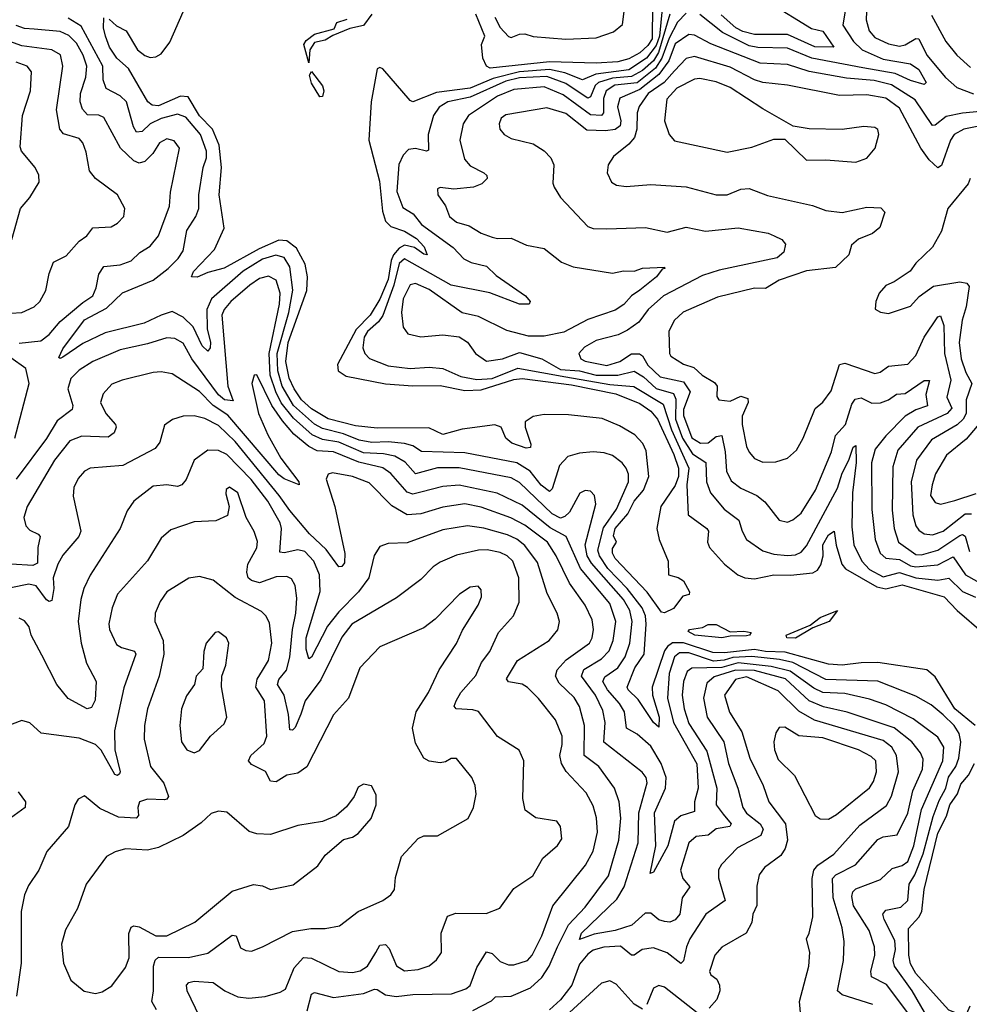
# Model space of a CAD drawing. Extents: x 1954683 to 2060285, y 904798 to 1016299.
# Tile 350 of 472: x 2004108 to 2007580, y 985895 to 989495. Entities that reach past the tile are written whole.
import ezdxf

# ---------------------------------------------------------------- set-up
doc = ezdxf.new("R2010")
doc.units = 0

msp = doc.modelspace()

# ---------------------------------------------------------------- linework, layer by layer
at = {"layer": '0CON10XD'}
for points in [[(2006421.8, 989548.2), (2006420.5, 989425), (2006405, 989401.2), (2006375, 989374.1), (2006335, 989352.4), (2006295, 989340.8), (2006215, 989335.7), (2006045, 989341.5), (2005827.8, 989317.8), (2005814.5, 989325), (2005800.8, 989355), (2005796.4, 989405), (2005807.9, 989435), (2005775, 989515.8)], [(2005845, 989503.8), (2005865, 989466.2), (2005895, 989433.3), (2005905, 989430), (2005935, 989442.5), (2005955, 989443.3), (2005985, 989433.3), (2006105, 989423.8), (2006215, 989429.1), (2006278.9, 989451.1), (2006311.9, 989478.1), (2006320.8, 989545)], [(2007129.8, 989549.8), (2007118.1, 989475), (2007157, 989415), (2007188.8, 989385), (2007265, 989350.3), (2007365, 989333.4), (2007395, 989313.6), (2007421.9, 989265), (2007415, 989258.1), (2007365, 989272.3), (2007308.9, 989298.9), (2007190.6, 989319.4), (2007004.2, 989354.2), (2006915, 989390.8), (2006807.1, 989392.9), (2006775, 989399.7), (2006677.9, 989447.9), (2006595, 989514.4)], [(2006848.4, 989558.4), (2007002.6, 989462.6), (2007045, 989452.7), (2007085.2, 989394.8), (2007015, 989395.5), (2006915, 989440.9), (2006795, 989440.7), (2006751.8, 989451.8), (2006726.2, 989465), (2006673.1, 989513.1)], [(2007205.3, 989555), (2007203.4, 989495), (2007213.5, 989455), (2007235, 989430.5), (2007285, 989406.8), (2007325, 989398.4), (2007345, 989403), (2007385, 989426.3), (2007395, 989424.7), (2007424.8, 989365), (2007493.4, 989283.4), (2007535, 989247.4), (2007595, 989223.7)], [(2007601.6, 986915), (2007527.1, 986975), (2007455, 987092.5), (2007425, 987117.7), (2007245.2, 987144.8), (2007185, 987143.4), (2007115, 987135.2), (2007065, 987138.5), (2006907, 987183), (2006835, 987184.8), (2006795, 987192.6), (2006685, 987180.5), (2006641.7, 987181.7), (2006535, 987216.7), (2006495, 987216.2), (2006476.1, 987203.9), (2006465, 987187.3), (2006420.2, 987055), (2006421.5, 987025), (2006445.8, 986945), (2006445, 986908.8), (2006424.8, 986925), (2006369.6, 987009.6), (2006332, 987045), (2006329.1, 987055), (2006356.5, 987125), (2006390.6, 987175), (2006399, 987285), (2006395.6, 987315), (2006383.5, 987345), (2006329.4, 987415), (2006258.4, 987488.4), (2006227.4, 987535), (2006221.8, 987555), (2006242.2, 987637.8), (2006290.3, 987705), (2006334.4, 987805), (2006333.8, 987833.8), (2006325.6, 987855.6), (2006310.4, 987875), (2006275, 987901.3), (2006245, 987911.6), (2006205, 987915.3), (2006155, 987910.5), (2006111.8, 987898.2), (2006081.1, 987865), (2006055, 987780), (2006045, 987770), (2006015, 987793.1), (2005974.8, 987845), (2005925, 987875.4), (2005735, 987910.9), (2005576.3, 987916.3), (2005545, 987937.1), (2005515, 987946), (2005455, 987951.8), (2005395, 987949), (2005348.4, 987958.4), (2005291.1, 987981.1), (2005215, 988000), (2005185, 988016.5), (2005108.5, 988085), (2005067.9, 988155), (2005051.8, 988211.8), (2005048.5, 988275), (2005092, 988425), (2005106.6, 988506.6), (2005095, 988591.1), (2005075, 988625.6), (2005044.5, 988634.5), (2004995, 988619.2), (2004924.5, 988575.5), (2004809.5, 988475), (2004791.7, 988435), (2004792.5, 988365), (2004805.2, 988314.8), (2004804.5, 988295), (2004795, 988283.6), (2004775, 988302.5), (2004741.6, 988371.6), (2004705, 988408), (2004665, 988428.6), (2004624.4, 988414.4), (2004563.1, 988385), (2004419.5, 988350.5), (2004338.9, 988311.1), (2004265, 988261.2), (2004255, 988256.2), (2004250.3, 988260.3), (2004265, 988291.5), (2004345, 988397.2), (2004425, 988439.9), (2004483.6, 988496.4), (2004595, 988543.1), (2004650.6, 988585), (2004687.5, 988622.5), (2004705, 988650.6), (2004718.3, 988725), (2004751.9, 988775), (2004762, 988805), (2004762.8, 988855), (2004778.9, 988955), (2004790.5, 988989.5), (2004791, 989015), (2004769.2, 989075), (2004715, 989138.8), (2004685, 989149.8), (2004624.3, 989134.3), (2004585.1, 989114.9), (2004555, 989086.1), (2004535, 989084.1), (2004523.9, 989103.9), (2004497.5, 989195), (2004475, 989217.1), (2004424, 989244), (2004412.9, 989275), (2004411.2, 989325), (2004332, 989472), (2004285, 989501.1)], [(2006456.7, 989535), (2006447.1, 989435), (2006435, 989400.5), (2006400, 989355), (2006335, 989312.2), (2006214, 989296), (2006165, 989275.7), (2006100.8, 989300.8), (2006045, 989313.6), (2005935, 989304.8), (2005839.5, 989280.5), (2005755, 989244.5), (2005631.5, 989228.5), (2005545, 989195.3), (2005535, 989200), (2005435, 989315.4), (2005425, 989320), (2005415, 989315.6), (2005392.4, 989195), (2005384.8, 989055), (2005423.6, 988905), (2005434.3, 988795), (2005445, 988758.2), (2005465, 988738.9), (2005515, 988722.5), (2005558.5, 988695), (2005586, 988665), (2005598, 988635), (2005585, 988637.8), (2005551.8, 988661.8), (2005515, 988670.9), (2005495, 988660.2), (2005474.7, 988635.3), (2005466.2, 988615), (2005455.1, 988544.9), (2005425, 988473.2), (2005388.6, 988415), (2005338.1, 988361.9), (2005270, 988235), (2005271.9, 988211.9), (2005301.8, 988191.8), (2005445, 988163.5), (2005545, 988156.4), (2005645, 988157.8), (2005735, 988139.8), (2005795, 988142.1), (2005915, 988179.2), (2005945, 988182.9), (2006125, 988159.5), (2006287.7, 988127.7), (2006375, 988091.7), (2006415, 988063.5), (2006440, 988035), (2006499.6, 987905), (2006516.2, 987855), (2006516.3, 987825), (2006505, 987792.5), (2006452, 987715), (2006437.6, 987635), (2006445.4, 987595), (2006479.4, 987515), (2006480, 987465), (2006515, 987456.2), (2006535, 987443.8), (2006557, 987403), (2006556.2, 987393.8), (2006532, 987388), (2006498.1, 987341.9), (2006465, 987326.5), (2006455, 987328.9), (2006401.7, 987401.7), (2006285.3, 987525), (2006274.8, 987545), (2006275, 987561.2), (2006290, 987585), (2006278.4, 987608.4), (2006285, 987634.6), (2006331, 987689), (2006354.2, 987735), (2006388.4, 987775), (2006407.6, 987825), (2006398.5, 987918.5), (2006385.9, 987945), (2006357.1, 987977.1), (2006300.8, 988010.8), (2006237.6, 988037.6), (2006115, 988050.7), (2006025, 988052.2), (2005985.4, 988044.6), (2005955.8, 988025), (2005955.7, 988005), (2005976.7, 987943.3), (2005975, 987931.2), (2005959.1, 987929.1), (2005907.1, 987947.1), (2005885.8, 987965), (2005868.6, 988005), (2005845, 988013.5), (2005725, 987998.2), (2005655, 987978.4), (2005603.1, 988003.1), (2005415, 988002.1), (2005335, 988010.8), (2005235, 988036.1), (2005175, 988072.4), (2005138, 988105), (2005111, 988145), (2005093.2, 988185), (2005081, 988245), (2005088.9, 988315), (2005157, 988505), (2005160.4, 988555), (2005151.8, 988601.8), (2005119.8, 988659.8), (2005085, 988687.1), (2005055, 988689.2), (2004982.7, 988657.3), (2004855, 988587.1), (2004795, 988570.6), (2004756.8, 988553.2), (2004736.2, 988555), (2004743.7, 988575), (2004819.5, 988655), (2004855, 988733.3), (2004836.6, 988855), (2004845.6, 988955), (2004836.6, 989036.6), (2004812, 989095), (2004765, 989144.2), (2004723, 989213), (2004695, 989215.7), (2004615, 989180.7), (2004592.4, 989182.4), (2004576, 989195), (2004505, 989316.5), (2004462.8, 989355), (2004435.6, 989395), (2004421.9, 989435), (2004414.3, 989465), (2004415, 989502.5)], [(2004435, 989496.7), (2004462.1, 989472.1), (2004497.1, 989455), (2004538.8, 989385), (2004565, 989363.8), (2004585, 989356.7), (2004605, 989358.9), (2004625, 989370.8), (2004656.8, 989413.2), (2004705.7, 989524.3)], [(2005395, 989515.6), (2005365, 989474.4), (2005315, 989462.4), (2005252.3, 989437.7), (2005225, 989420.6), (2005185, 989411.8), (2005168.5, 989385), (2005165, 989337.5), (2005146.5, 989405), (2005155, 989419.1), (2005185, 989442.5), (2005257.8, 989462.2), (2005267.5, 989485), (2005305, 989496.7)], [(2006484.4, 989515.6), (2006443.6, 989375), (2006424.7, 989345.3), (2006385, 989309.4), (2006345, 989287.4), (2006275, 989281.9), (2006224.4, 989265.6), (2006211.9, 989255), (2006195, 989213.1), (2006185, 989207.9), (2006135, 989241.6), (2006105, 989261.8), (2006035, 989287.5), (2005935, 989282.6), (2005885, 989270.1), (2005755, 989212), (2005673.2, 989195), (2005641.7, 989175), (2005620.2, 989145), (2005601.6, 989075), (2005602.1, 989017.9), (2005595, 989014.5), (2005555, 989023.8), (2005529.6, 989020.4), (2005509.6, 989000.4), (2005493.8, 988966.2), (2005487, 988867), (2005508, 988808), (2005546.3, 988785), (2005576.6, 988746.6), (2005692.4, 988662.4), (2005731.1, 988621.1), (2005758, 988608), (2005814.1, 988594.1), (2005850.4, 988560.4), (2005956.9, 988485), (2005973.8, 988465), (2005970, 988455), (2005935.4, 988455.4), (2005826.8, 988496.8), (2005685, 988525.1), (2005515, 988620.5), (2005495, 988604.2), (2005475.7, 988525), (2005435.8, 988414.2), (2005419.5, 988390.5), (2005379.2, 988355), (2005367.7, 988335), (2005362, 988295), (2005369.1, 988275), (2005386.4, 988256.4), (2005455, 988229.4), (2005535, 988220.2), (2005605, 988224.1), (2005655, 988219.8), (2005720.9, 988190.9), (2005779.8, 988179.8), (2005835, 988183.6), (2005928.7, 988221.3), (2006105, 988189.2), (2006265, 988161.2), (2006353.7, 988153.7), (2006460, 988090), (2006491, 987995), (2006554.2, 987855), (2006547.2, 987795), (2006551.8, 987685), (2006620, 987635), (2006626, 987625), (2006623.3, 987585), (2006630, 987565), (2006685, 987504.2), (2006733.9, 987465), (2006759.2, 987455), (2006795, 987451.3), (2006865, 987465.5), (2006925.7, 987464.3), (2007007.4, 987472.6), (2007025, 987482.3), (2007037.6, 987502.4), (2007045.1, 987534.9), (2007044, 987575), (2007065, 987611.4), (2007085.6, 987625.6), (2007093.3, 987573.3), (2007114.5, 987504.5), (2007127, 987487), (2007241.5, 987421.5), (2007275, 987414), (2007335, 987428.7), (2007488.4, 987385), (2007535.2, 987335.2), (2007632.2, 987252.2)], [(2006545, 989518.5), (2006513.3, 989486.7), (2006482.4, 989427.6), (2006455.9, 989354.1), (2006432.3, 989317.7), (2006365, 989264.9), (2006284.3, 989255.7), (2006252.4, 989235), (2006243, 989207), (2006242.2, 989155), (2006234.9, 989145.1), (2006195, 989147.2), (2006095, 989220.7), (2006025, 989249.2), (2005915, 989240.2), (2005854.7, 989215)], [(2007441.5, 989511.5), (2007494, 989415), (2007534.7, 989365), (2007585, 989320.3)], [(2004105, 988312.7), (2004185, 988321.1), (2004215, 988344.7), (2004255, 988391.1), (2004338.8, 988461.2), (2004375, 988485.6), (2004387.6, 988515), (2004397.2, 988565), (2004415, 988592.3), (2004475, 988598.9), (2004515, 988613.8), (2004546.6, 988643.4), (2004585, 988667.5), (2004614.6, 988705), (2004655, 988813.8), (2004659.2, 988865), (2004691.5, 989025), (2004672.6, 989052.6), (2004645, 989060), (2004618.9, 989045), (2004594.1, 989005.9), (2004565, 988976.2), (2004545, 988970.9), (2004525, 988978.8), (2004476.7, 989025), (2004415, 989137.9), (2004396.6, 989146.6), (2004355, 989147.7), (2004337.5, 989167.5), (2004328.1, 989195), (2004330, 989225), (2004348.8, 989285), (2004352.5, 989325), (2004340, 989365), (2004315, 989409.8), (2004287, 989437), (2004255, 989451.7), (2004160.7, 989460.7), (2004125, 989462.7), (2004095, 989473.4)], [(2007685, 989165.2), (2007555, 989153.7), (2007495, 989141.6), (2007455, 989109.3), (2007445, 989108.5), (2007382, 989202), (2007295, 989256.5), (2007232.7, 989272.7), (2007131.2, 989281.2), (2006995, 989306.2), (2006915, 989331.7), (2006815, 989336.4), (2006635, 989407.1), (2006575, 989438.1), (2006555, 989441), (2006505, 989407), (2006480.8, 989345), (2006445, 989294.9), (2006375, 989239.7), (2006302.1, 989207.9), (2006294, 989176), (2006305.4, 989125), (2006303.2, 989106.8), (2006285, 989093.1), (2006249.2, 989089.2), (2006181.2, 989091.2), (2006105, 989152.6), (2006035, 989172.4), (2005885, 989147.5), (2005868.5, 989135), (2005860.8, 989115), (2005862.9, 989095), (2005878.6, 989075), (2005905, 989060.4), (2005985, 989041.8), (2006025.3, 989015.3), (2006049.5, 988989.5), (2006060.5, 988965), (2006057.6, 988897.6), (2006062.3, 988882.3), (2006085.4, 988845.4), (2006185, 988738.8), (2006205, 988732.1), (2006255, 988730), (2006395.4, 988735.4), (2006475, 988718.2), (2006545, 988737.1), (2006615, 988722.3), (2006735, 988733.8), (2006845, 988714.7), (2006866.9, 988705), (2006895, 988691.9), (2006907.5, 988675), (2006901.9, 988645), (2006877.3, 988625), (2006665, 988579.9), (2006605, 988560.2), (2006461.2, 988485), (2006405.8, 988435), (2006371.3, 988388.7), (2006330.5, 988359.5), (2006296.6, 988343.4), (2006215, 988321.6), (2006172.5, 988297.5), (2006152.5, 988275), (2006159.8, 988255), (2006175, 988246.5), (2006255, 988230.7), (2006302.1, 988245), (2006345, 988273.7), (2006374, 988274), (2006385.6, 988265.6), (2006405, 988232.4), (2006449.6, 988189.6), (2006535, 988170.5), (2006559.6, 988135), (2006535, 988070), (2006535, 988048.5), (2006565, 987966.8), (2006597.3, 987947.3), (2006625, 987948.2), (2006655, 987971), (2006675, 987974.4), (2006687, 987915), (2006691.7, 987845), (2006709.7, 987809.7), (2006745, 987781.8), (2006803.1, 987755), (2006832.8, 987732.8), (2006885, 987665.6), (2006915, 987658.5), (2006935, 987666.4), (2006965, 987690.9), (2007017.6, 987775), (2007076.6, 987915), (2007090.2, 987975), (2007127.8, 988015), (2007150.6, 988089.4), (2007162.5, 988107.5), (2007185, 988112.9), (2007223.2, 988093.2), (2007255.7, 988094.3), (2007285.1, 988104.9), (2007314.4, 988125.6), (2007345, 988128.9), (2007415, 988175.8), (2007435, 988175.7), (2007421.5, 988125), (2007427.1, 988082.9), (2007385, 988068.6), (2007345.8, 988045), (2007275, 987973.1), (2007236.2, 987925), (2007222.7, 987875), (2007224.1, 987704.1), (2007235.6, 987595), (2007254.3, 987544.3), (2007275, 987526.2), (2007325, 987521.7), (2007365, 987498.8), (2007385, 987494.7), (2007465, 987502.3), (2007521, 987531), (2007565.7, 987465.7), (2007648.8, 987418.8)], [(2004075, 988421.8), (2004115, 988424.6), (2004160, 988445), (2004180.6, 988465), (2004203.6, 988505), (2004215, 988566.7), (2004230.8, 988609.2), (2004278, 988632), (2004324.5, 988685), (2004353.1, 988705), (2004375, 988733.8), (2004442, 988738), (2004465, 988750.6), (2004488.6, 988775), (2004491.9, 988805), (2004464.7, 988854.7), (2004385, 988914.4), (2004362.4, 988942.4), (2004350.4, 989010.4), (2004337.8, 989045), (2004325, 989060.8), (2004267.7, 989077.7), (2004253.8, 989095), (2004241.8, 989165), (2004265.3, 989325), (2004256.5, 989366.5), (2004225, 989385.2), (2004115, 989399.1), (2004044.9, 989424.9)], [(2007614.6, 989105.4), (2007560.6, 989095), (2007524.7, 989075), (2007511, 989055), (2007478.2, 988961.8), (2007465, 988954), (2007432.7, 988982.7), (2007403.1, 989025), (2007325, 989172.2), (2007275, 989207.9), (2007205, 989220.6), (2007105, 989217.4), (2006915, 989256.1), (2006825, 989265.5), (2006795, 989274.8), (2006705, 989321.4), (2006575, 989360.2), (2006545, 989352.7), (2006502, 989308), (2006464.5, 989265.5), (2006405.7, 989225), (2006372.6, 989177.4), (2006366, 989155), (2006364.8, 989095), (2006355.5, 989064.5), (2006335, 989039.6), (2006278.9, 988995), (2006259.5, 988965), (2006255.5, 988935), (2006271.5, 988901.5), (2006290.2, 988890.2), (2006324.7, 988884.7), (2006415, 988892.3), (2006544.6, 988884.6), (2006655, 988854.7), (2006695, 988855.3), (2006745, 988875.4), (2006775, 988878), (2006842.7, 988852.7), (2007006.4, 988816.4), (2007055, 988797.3), (2007115, 988790.4), (2007205, 988810.3), (2007257, 988807), (2007271.4, 988791.4), (2007253.5, 988735), (2007226.4, 988713.6), (2007175, 988692.7), (2007149.6, 988670.4), (2007139.3, 988635), (2007090.6, 988589.4), (2006985, 988577), (2006885, 988542.7), (2006835, 988512.7), (2006795, 988513.5), (2006658.8, 988481.2), (2006534.1, 988425.9), (2006500.7, 988395), (2006480.9, 988355), (2006483.3, 988275), (2006488.2, 988265), (2006535, 988235.2), (2006573.3, 988223.3), (2006602.9, 988195), (2006648.3, 988168.3), (2006657.9, 988155), (2006657.1, 988117.1), (2006663.8, 988105), (2006705, 988100.9), (2006745, 988119.1), (2006770.2, 988110.2), (2006771.6, 988095), (2006749.4, 988045), (2006748.9, 988015), (2006765.8, 987935), (2006775, 987913.5), (2006795, 987890.9), (2006825, 987876.8), (2006872, 987878), (2006915, 987891.5), (2006948.6, 987921.4), (2006972.7, 987965), (2007016.7, 988073.3), (2007045, 988096.9), (2007075, 988138.6), (2007105.2, 988234.8), (2007125, 988239.8), (2007235, 988201.1), (2007254, 988206), (2007285, 988227.9), (2007355, 988236), (2007385, 988267.1), (2007415, 988334), (2007465, 988408.6), (2007475, 988412.5), (2007486.7, 988376.7), (2007489.2, 988275), (2007512.6, 988177.4), (2007497.5, 988115), (2007515.8, 988075), (2007499.5, 988055), (2007391.6, 988005), (2007318.7, 987921.3), (2007299.9, 987860.1), (2007297.8, 987702.2), (2007305.2, 987635), (2007320.7, 987585), (2007385, 987540.3), (2007405, 987538.7), (2007465, 987555.1), (2007545, 987609.7), (2007555, 987612.6), (2007565, 987607.3), (2007581.1, 987551.1)], [(2004078.3, 988691.7), (2004110.5, 988805), (2004144.2, 988845), (2004178.8, 988901.2), (2004177, 988927), (2004164.3, 988955), (2004114.3, 989015), (2004109.7, 989029.7), (2004118.2, 989145), (2004147.1, 989235), (2004150.6, 989305), (2004134.8, 989324.8), (2004095, 989340)], [(2005205, 989213.3), (2005175, 989262.5), (2005167.8, 989292.2), (2005174.3, 989305.7), (2005215, 989253.8), (2005219.5, 989235), (2005215, 989213.8), (2005205, 989213.3)], [(2007165, 988974.4), (2007205, 988989.2), (2007235.8, 989025), (2007249.4, 989075), (2007245, 989093.3), (2007235, 989100.8), (2007195, 989104.4), (2007115, 989093.5), (2006995, 989095.8), (2006935.9, 989105.9), (2006825, 989169.2), (2006705, 989247.6), (2006655, 989267.8), (2006595, 989280), (2006575, 989278.1), (2006510.6, 989245), (2006474.6, 989205), (2006465.9, 989125), (2006482.1, 989075), (2006502.4, 989052.4), (2006695, 989010.4), (2006785, 989028.8), (2006865, 989058.1), (2006905, 989058.8), (2006985, 988982), (2007055, 988982.9), (2007165, 988974.4)], [(2005854.7, 989215), (2005748.8, 989145), (2005729.2, 989115), (2005716.9, 989055), (2005734.6, 988985), (2005755, 988961.1), (2005804.2, 988935), (2005815.7, 988925), (2005817.1, 988915), (2005797.1, 988895), (2005767.1, 988882.9), (2005695, 988875.3), (2005645, 988882), (2005635, 988876.7), (2005636, 988855), (2005664.5, 988814.5), (2005679.5, 988775), (2005705, 988754.6), (2005751.2, 988741.2), (2005795, 988714.6), (2005835, 988699.6), (2005855, 988694.6), (2005905, 988696.5), (2005961.1, 988671.1), (2006025, 988658.6), (2006088.3, 988608.3), (2006131.9, 988591.9), (2006275, 988568.2), (2006315, 988576.5), (2006355, 988576), (2006385, 988586.7), (2006465, 988590), (2006466.7, 988585), (2006456.7, 988583.3), (2006436.5, 988555), (2006375, 988506.5), (2006344.6, 988485.4), (2006316.4, 988453.6), (2006285, 988433.6), (2006185, 988398.4), (2006097.1, 988352.9), (2006025, 988338.5), (2005967.6, 988337.6), (2005888.8, 988358.8), (2005785, 988409.4), (2005725, 988423.1), (2005605, 988508.4), (2005555, 988530.3), (2005535, 988525.4), (2005509.6, 988475), (2005503.5, 988425), (2005510.4, 988370.4), (2005526.5, 988346.5), (2005575, 988335.4), (2005655, 988342.7), (2005715, 988335.8), (2005745, 988316), (2005774.2, 988274.2), (2005815, 988246.2), (2005873.3, 988255), (2005935, 988278.8), (2006017.5, 988255), (2006085, 988215.7), (2006155, 988211.7), (2006215, 988195.9), (2006294.4, 988195.6), (2006355, 988209.5), (2006389, 988189), (2006435, 988146.4), (2006498, 988128), (2006507.4, 988107.4), (2006505.7, 988035), (2006530.8, 987965), (2006568.2, 987908.2), (2006616.5, 987876.5), (2006619, 987805), (2006633.8, 987765), (2006683.8, 987705), (2006737.6, 987665), (2006749.1, 987625), (2006765.4, 987595), (2006825, 987553.1), (2006865, 987540.5), (2006915, 987536.1), (2006945, 987538.8), (2006965, 987548), (2006985, 987571.8), (2007098.2, 987781.8), (2007115, 987837.7), (2007140, 987885), (2007155, 987932), (2007165, 987938.8), (2007166.6, 987876.6), (2007153.2, 987765), (2007150.7, 987640.7), (2007158.3, 987575), (2007186.7, 987515), (2007215, 987484.5), (2007265, 987458.4), (2007325, 987473.8), (2007385, 987454.7), (2007465, 987446.4), (2007505, 987453.3), (2007554.7, 987404.7), (2007603.3, 987383.3)], [(2007583.5, 988915), (2007576.5, 988895), (2007502, 988805), (2007478.3, 988721.7), (2007445, 988663.3), (2007384, 988605), (2007364.3, 988575.7), (2007305, 988536.2), (2007275, 988523.8), (2007250, 988495), (2007238, 988465), (2007236.2, 988436.2), (2007255, 988426.2), (2007285, 988421.4), (2007365, 988447.5), (2007397.1, 988482.9), (2007448.8, 988521.2), (2007545, 988537), (2007571.4, 988531.4), (2007579.5, 988519.5), (2007568.8, 988445), (2007553.5, 988396.5), (2007543.5, 988315), (2007550.7, 988255), (2007567.4, 988205), (2007589, 988165), (2007568.2, 988105), (2007568.1, 988055), (2007557.7, 988035), (2007536.2, 988013.8), (2007441.4, 987958.6), (2007387.4, 987885), (2007367.5, 987805), (2007374, 987685), (2007384.8, 987644.8), (2007395, 987629.2), (2007415.6, 987615.6), (2007445, 987611.5), (2007485, 987624.5), (2007565, 987688.3), (2007588.6, 987688.6)], [(2007485, 986953.8), (2007440.6, 986990.6), (2007385, 987021.2), (2007245, 987076.5), (2007055, 987083.1), (2006935.2, 987145), (2006886.3, 987156.3), (2006785, 987166.5), (2006715, 987163.2), (2006683.2, 987153.2), (2006645, 987150.2), (2006555, 987180.1), (2006520.3, 987179.7), (2006502.2, 987165), (2006482.1, 987105), (2006476.5, 987015), (2006498.2, 986925), (2006583.8, 986773.8), (2006588.4, 986685), (2006575.2, 986635), (2006575, 986600.6), (2006525, 986584.7), (2006501.6, 986565), (2006477.1, 986475), (2006425, 986378), (2006413.5, 986373.5), (2006433.5, 986475), (2006429.1, 986595), (2006469.7, 986685), (2006471.1, 986725), (2006453.8, 986775), (2006415, 986838.6), (2006365, 986882.6), (2006326.9, 986905), (2006318.9, 986965), (2006301, 986995), (2006256.8, 987045), (2006240.4, 987075), (2006247.4, 987092.6), (2006295, 987124.8), (2006321.5, 987165), (2006338.9, 987215), (2006347.6, 987295), (2006339, 987335), (2006315.6, 987375), (2006198, 987508), (2006182.9, 987535), (2006175.6, 987575), (2006214.1, 987724.1), (2006209.5, 987755), (2006195, 987771.9), (2006175, 987773.3), (2006156.1, 987763.9), (2006118.3, 987695), (2006101.6, 987678.4), (2006085, 987672.5), (2006055, 987688.6), (2005935, 987802.6), (2005905, 987820), (2005715, 987857), (2005635, 987856.6), (2005555, 987835.2), (2005516.9, 987876.9), (2005479, 987899), (2005438.1, 987908.1), (2005365, 987912), (2005275, 987950.8), (2005215, 987960.2), (2005176.8, 987976.8), (2005108.5, 988038.5), (2005064, 988094), (2005043.6, 988135), (2005023.3, 988195), (2005020.2, 988275), (2005057.2, 988455), (2005060, 988495), (2005045, 988543.2), (2005017.6, 988557.6), (2004985, 988549.2), (2004948.8, 988525), (2004879.5, 988465), (2004855, 988435.4), (2004847.2, 988415), (2004868.8, 988155), (2004888.5, 988101.5), (2004856.9, 988105), (2004835, 988123.1), (2004737.4, 988255), (2004705, 988312.5), (2004675, 988330), (2004645, 988332.4), (2004575, 988310), (2004475, 988288.6), (2004374.6, 988245), (2004325, 988213.3), (2004295, 988183.6), (2004283.4, 988145), (2004301.9, 988085), (2004299.6, 988070.4), (2004245, 988028.8), (2004205, 987963.8), (2004094.6, 987815.4)], [(2004089.6, 987965), (2004142.2, 988165), (2004130, 988220), (2004075, 988259.1)], [(2007355, 985863.5), (2007277.6, 985967.6), (2007222.1, 985995), (2007219.8, 986015), (2007234.8, 986075), (2007233.3, 986105), (2007214.4, 986165), (2007156.8, 986255), (2007150.7, 986289.3), (2007154.2, 986305.8), (2007165, 986317.9), (2007255, 986351.6), (2007298.6, 986391.4), (2007335, 986402.4), (2007355, 986417.4), (2007376.7, 986475), (2007405, 986607.8), (2007483.6, 986785), (2007486.8, 986835), (2007465, 986872.4), (2007375, 986939.2), (2007275, 986989.8), (2007215, 987010.7), (2007125, 987031.5), (2007045, 987035.6), (2007011, 987051), (2006925, 987113.1), (2006855, 987129.9), (2006735, 987143.9), (2006675, 987127.1), (2006565, 987124.3), (2006548.6, 987111.4), (2006534.8, 987075), (2006530, 987025), (2006537.8, 986975), (2006555, 986921.3), (2006620.5, 986820.5), (2006656.6, 986685), (2006654.8, 986625), (2006679.9, 986589.9), (2006709.7, 986555), (2006704.7, 986545.3), (2006655, 986536.5), (2006625, 986513.8), (2006581.2, 986508.8), (2006554.8, 986485), (2006524.3, 986385), (2006532.9, 986355), (2006557.9, 986325), (2006530.5, 986285), (2006521.2, 986225), (2006505, 986203.9), (2006485, 986195.4), (2006465, 986198), (2006445, 986204.1), (2006415, 986228.6), (2006395, 986228.7), (2006345.5, 986184.5), (2006285, 986165.1), (2006208.2, 986151.8), (2006155, 986131.9), (2006161.7, 986155), (2006290.9, 986279.1), (2006318.4, 986325), (2006369.2, 986485), (2006372.2, 986595), (2006402.1, 986705), (2006398.1, 986725), (2006384.4, 986744.4), (2006243.8, 986853.8), (2006248.9, 986925), (2006239.4, 986969.4), (2006213.2, 987025), (2006161.7, 987095), (2006170.7, 987119.3), (2006235, 987158.5), (2006263, 987187), (2006277.3, 987225), (2006287.4, 987295), (2006265, 987361.2), (2006158, 987488), (2006106.1, 987606.1), (2006047.2, 987637.2), (2005945, 987719.7), (2005853.7, 987763.7), (2005715, 987793.1), (2005655, 987788.5), (2005575, 987767.7), (2005545, 987760.6), (2005525, 987767.4), (2005465, 987835.7), (2005435, 987856.8), (2005347.7, 987877.7), (2005255, 987914.9), (2005195, 987918.6), (2005165, 987934.2), (2005110, 987980), (2005068.4, 988028.4), (2005029.3, 988085), (2004975, 988196.7), (2004964.7, 988195.3), (2004956.9, 988165), (2004980.6, 988055), (2005015, 987977.1), (2005062.1, 987892.1), (2005128.1, 987805), (2005130, 987795), (2005075, 987816.2), (2005055, 987831), (2004868.7, 988048.7), (2004815.1, 988085.1), (2004765, 988135.6), (2004665, 988200.8), (2004625, 988207.7), (2004595, 988205.3), (2004482.4, 988177.6), (2004445, 988162.1), (2004413, 988127), (2004403.5, 988095), (2004422, 988055), (2004458.2, 988015), (2004460.8, 988005), (2004452.7, 987985), (2004430.9, 987969.1), (2004335, 987972.4), (2004291.2, 987955), (2004234.2, 987885), (2004135.4, 987715), (2004123.1, 987675), (2004130.4, 987645), (2004145, 987628.2), (2004174.6, 987614.6), (2004181.8, 987605), (2004173.8, 987565), (2004172.2, 987507.8), (2004155, 987500), (2004075.9, 987504.1)], [(2005765, 985872.5), (2005832.5, 985907.5), (2005847.5, 985922.5), (2005905, 985925.5), (2005975, 985955.6), (2006016.6, 985993.4), (2006043.3, 986035), (2006074.5, 986105.5), (2006114.2, 986185.8), (2006175, 986250.3), (2006261, 986365), (2006298.3, 986495), (2006305.2, 986575.2), (2006300.2, 986635), (2006282.4, 986685), (2006225, 986764.7), (2006172.3, 986805), (2006172.9, 986915), (2006155, 986983.5), (2006135, 987016.6), (2006079.9, 987069.9), (2006067.1, 987095), (2006072.4, 987117.6), (2006105.8, 987155), (2006190.8, 987215), (2006201.1, 987235), (2006206.1, 987265), (2006201.3, 987301.3), (2006175.8, 987355), (2006118.4, 987435), (2006069.6, 987535), (2006037.8, 987585), (2005955, 987646.8), (2005904.1, 987674.1), (2005795, 987713.4), (2005735, 987724.8), (2005655, 987713.1), (2005575, 987687.9), (2005524.2, 987685), (2005468.3, 987718.3), (2005385, 987802.1), (2005325, 987824.8), (2005251.4, 987838.6), (2005235, 987834), (2005227.8, 987815), (2005260.3, 987715), (2005297, 987543), (2005295, 987509.2), (2005285, 987495.7), (2005275, 987494.4), (2005228, 987558), (2005167.7, 987615), (2005095, 987700.8), (2005056.4, 987755), (2004895, 987953.4), (2004835, 988011.2), (2004785, 988037.6), (2004745, 988046.7), (2004705, 988045.4), (2004666.2, 988033.8), (2004637, 988013), (2004619.8, 987950.2), (2004602.6, 987927.4), (2004485, 987865.3), (2004365, 987856), (2004345, 987844.6), (2004321.9, 987818.1), (2004305.9, 987785), (2004302.6, 987752.6), (2004331.5, 987625), (2004323.9, 987606.1), (2004265, 987537.7), (2004246.8, 987505), (2004230, 987455), (2004232.8, 987415), (2004225, 987372), (2004215, 987368.1), (2004205, 987373.5), (2004167.8, 987425), (2004141.3, 987431.3), (2004075, 987418.1)], [(2007622.7, 988025), (2007569.1, 987960.9), (2007497.1, 987902.9), (2007457, 987835), (2007443.8, 987795), (2007438.3, 987755), (2007455, 987729.3), (2007475, 987723.4), (2007527, 987737), (2007605, 987762.8)], [(2005159.1, 985870.9), (2005175, 985932), (2005185, 985938.5), (2005255, 985919.6), (2005365, 985935.2), (2005405, 985950), (2005415, 985949.6), (2005445, 985930.2), (2005484, 985924), (2005545, 985931.2), (2005686.2, 985933.8), (2005738.8, 985951.2), (2005755, 985963.8), (2005779.8, 986030.2), (2005815, 986086.4), (2005835, 986080.8), (2005865, 986052.1), (2005895, 986039.6), (2005915, 986039.6), (2005964.2, 986055.8), (2005981.2, 986075), (2006017.4, 986145), (2006056.7, 986255), (2006176, 986404), (2006205.2, 986455), (2006220.2, 986525), (2006217.1, 986577.1), (2006205, 986620.6), (2006178.9, 986668.9), (2006106, 986746), (2006088.6, 986775), (2006082.7, 986805), (2006091.8, 986845), (2006091.4, 986875), (2006066.8, 986935), (2006005, 987013.6), (2005965, 987053.5), (2005945, 987065.4), (2005895, 987074.4), (2005887.1, 987085), (2005927.7, 987152.3), (2006043.1, 987225), (2006075, 987264.4), (2006082.1, 987295), (2006073.3, 987325), (2006036.8, 987396.8), (2006000.6, 987510.6), (2005955, 987572.4), (2005925.8, 987595.8), (2005891.4, 987611.4), (2005805, 987636.6), (2005745, 987644.8), (2005655, 987629.8), (2005525, 987582.8), (2005455, 987580.5), (2005425, 987569.2), (2005403.9, 987536.1), (2005384.1, 987455), (2005346.2, 987403.8), (2005275, 987330.6), (2005232.6, 987277.4), (2005175, 987164.4), (2005165, 987158), (2005155, 987193.3), (2005155.2, 987235.2), (2005206.3, 987405), (2005204.2, 987465), (2005183.2, 987515), (2005150.5, 987550.5), (2005125, 987556.7), (2005075, 987545.7), (2005058.3, 987548.3), (2005064.8, 987634.8), (2005060, 987655), (2005015, 987734.8), (2004953.6, 987813.6), (2004865, 987905.2), (2004835, 987919.5), (2004795, 987921.5), (2004745.6, 987885), (2004715.8, 987814.2), (2004700.6, 987795), (2004685, 987788.9), (2004645, 987794), (2004595, 987789.6), (2004524.8, 987735.2), (2004500, 987700), (2004474.5, 987635), (2004365.7, 987464.3), (2004341.6, 987415), (2004331.1, 987375), (2004321.7, 987295), (2004332.1, 987215), (2004351.9, 987141.9), (2004387.1, 987075), (2004383.1, 987006.9), (2004369.5, 986980.5), (2004354.1, 986975.9), (2004285, 987013.3), (2004243.4, 987065), (2004188.9, 987171.1), (2004149.7, 987245), (2004142.5, 987275), (2004125, 987296.9), (2004105, 987306.7)], [(2004765, 985851.1), (2004720.4, 985945), (2004717.8, 985965), (2004726, 985975), (2004745, 985979.6), (2004814.6, 985974.6), (2004858.1, 985945), (2004905, 985922.9), (2004945, 985917.7), (2005005, 985923.5), (2005060.6, 985939.4), (2005079, 985951), (2005111.4, 986028.6), (2005145, 986066.2), (2005175, 986064.3), (2005275, 986015.3), (2005325, 986011.9), (2005352, 986018), (2005379.5, 986035), (2005410, 986085), (2005425, 986111.9), (2005445, 986114.4), (2005458.6, 986098.6), (2005485, 986035.6), (2005515, 986017.9), (2005565, 986022.5), (2005605, 986036.4), (2005631.9, 986058.1), (2005650, 986085), (2005649.1, 986155), (2005672.3, 986217.7), (2005702.1, 986227.9), (2005813.4, 986226.6), (2005863.1, 986246.9), (2005915, 986318.6), (2005984, 986365), (2006020.6, 986429.4), (2006074.5, 986475.5), (2006090.3, 986499.7), (2006085.6, 986545), (2006071.2, 986565), (2005995, 986577.5), (2005955.5, 986605.5), (2005948, 986648), (2005950.5, 986785), (2005934.5, 986824.5), (2005854.6, 986874.6), (2005785.3, 986965.3), (2005765, 986972), (2005704, 986975), (2005696.9, 986985), (2005704, 987005), (2005720.6, 987035), (2005775, 987097.9), (2005796, 987145), (2005826.2, 987185), (2005858.4, 987255), (2005913.2, 987315), (2005933.5, 987365), (2005932.7, 987455), (2005910.8, 987515), (2005890, 987535), (2005865, 987546.5), (2005816.7, 987556.7), (2005785, 987556.1), (2005705, 987537.6), (2005645, 987512.3), (2005619.5, 987495), (2005575, 987448.8), (2005485, 987381.8), (2005321.6, 987285), (2005285, 987237.3), (2005208.9, 987081.1), (2005151.8, 987005), (2005135, 986955.8), (2005115, 986906.9), (2005105, 986897.3), (2005095, 986899.2), (2005090.9, 986955), (2005074.9, 987024.9), (2005049.8, 987065), (2005055, 987083.2), (2005083.2, 987116.8), (2005095.4, 987164.6), (2005105.1, 987265), (2005117.5, 987325), (2005120.4, 987380.4), (2005115, 987426.2), (2005101.3, 987451.3), (2005085, 987459.2), (2005045, 987458.4), (2004985, 987435.9), (2004954.6, 987444.6), (2004943.3, 987455), (2004938.5, 987475), (2004941.7, 987505), (2004974.4, 987564.4), (2004977.2, 987587.2), (2004965, 987623.8), (2004935.6, 987675.6), (2004905, 987765.6), (2004875, 987785.6), (2004863.1, 987776.9), (2004861.7, 987761.7), (2004874, 987715), (2004867.1, 987682.9), (2004825, 987662.9), (2004745, 987659.4), (2004660.4, 987629.6), (2004625, 987599.4), (2004575, 987516.7), (2004465.4, 987395), (2004446.1, 987345), (2004433.2, 987286.8), (2004436, 987265), (2004461.3, 987211.3), (2004479.4, 987199.4), (2004526.9, 987186.9), (2004532, 987175), (2004488.1, 987051.9), (2004453.9, 986895), (2004455.6, 986825), (2004475.4, 986745), (2004472.2, 986737.8), (2004465, 986732.2), (2004455, 986735.7), (2004405, 986823.9), (2004384.5, 986844.5), (2004325, 986868.2), (2004186.2, 986886.2), (2004145, 986923.8), (2004115, 986933.3), (2004044.2, 986905.8)], [(2004608.2, 985875), (2004591.2, 985905), (2004597.4, 985945), (2004596.5, 986035), (2004602.9, 986057.1), (2004615, 986067.9), (2004725, 986066.6), (2004795, 986081.6), (2004885, 986148), (2004898.9, 986145), (2004915, 986101.9), (2004935, 986091.5), (2004955, 986090), (2004996, 986105), (2005105, 986161.2), (2005172.2, 986172.2), (2005225, 986172.9), (2005277.6, 986182.4), (2005345.3, 986234.7), (2005435.4, 986274.6), (2005465, 986296), (2005478.6, 986315), (2005481.7, 986358.3), (2005504.3, 986435), (2005565, 986501.2), (2005585, 986511.2), (2005635, 986511.2), (2005747.5, 986575), (2005767.5, 986615), (2005776.8, 986663.2), (2005773.3, 986695), (2005760.5, 986725), (2005705, 986794), (2005685, 986793.8), (2005665, 986781.2), (2005645, 986778), (2005605, 986784.3), (2005585.4, 986795.4), (2005555, 986850), (2005543.7, 986905), (2005556.8, 986965), (2005602.7, 987035), (2005641.5, 987118.5), (2005705, 987214.3), (2005727.2, 987262.8), (2005783.5, 987355), (2005796.7, 987385), (2005795, 987410), (2005784.2, 987424.2), (2005755, 987420), (2005715.7, 987395), (2005627.2, 987302.8), (2005585, 987271.5), (2005425, 987201.9), (2005351.5, 987125), (2005310, 987015), (2005255, 986953.8), (2005157.1, 986762.9), (2005125, 986740), (2005085, 986732.7), (2005045, 986708.8), (2005025, 986710.5), (2005006.5, 986746.5), (2004955, 986772.2), (2004943.8, 986785), (2004953.1, 986805), (2005001.7, 986848.3), (2005011.8, 986875), (2005003.3, 987005), (2004971.3, 987055), (2004976.2, 987083.8), (2004995, 987115.9), (2005017.5, 987152.5), (2005029.5, 987215), (2005020.5, 987290.5), (2005008.2, 987315), (2004991.3, 987331.3), (2004895, 987382.4), (2004815, 987446.2), (2004765, 987459.6), (2004726.5, 987453.5), (2004645, 987402.9), (2004621.7, 987368.3), (2004602.9, 987325), (2004601.4, 987295), (2004632.1, 987225), (2004634.7, 987175.3), (2004618.1, 987095), (2004574.7, 986975), (2004563.5, 986915), (2004563.3, 986865), (2004585.3, 986765), (2004634.2, 986704.2), (2004651.1, 986655), (2004645.6, 986645), (2004637, 986643), (2004574.7, 986645.3), (2004545.7, 986635), (2004539.6, 986615), (2004542.2, 986585), (2004533.8, 986576.2), (2004468.8, 986578.8), (2004400.7, 986610.7), (2004345, 986657.5), (2004321.2, 986645), (2004308.6, 986625), (2004285.6, 986545), (2004206.4, 986453.6), (2004177.1, 986385), (2004139.9, 986330.1), (2004125.6, 986295), (2004113.1, 986235), (2004113.1, 986045), (2004095.4, 985925)], [(2006945, 987233.5), (2006913.3, 987235), (2006910, 987245), (2006998.7, 987281.3), (2007035, 987309.5), (2007097.5, 987335), (2007068, 987295), (2007008.3, 987271.7), (2006945, 987233.5)], [(2006675, 987234.7), (2006576.7, 987245), (2006551.7, 987258.3), (2006556.7, 987265), (2006605, 987272.9), (2006625, 987284.2), (2006655, 987284.3), (2006705, 987257.1), (2006755, 987260), (2006782.5, 987255), (2006776.7, 987245), (2006765, 987242.7), (2006705, 987241.5), (2006675, 987234.7)], [(2004745, 986814.2), (2004765, 986823.3), (2004805.7, 986875), (2004855, 986920.6), (2004865.4, 986945), (2004845.7, 987055.7), (2004847.1, 987095), (2004860.8, 987135), (2004872.5, 987215), (2004863.8, 987235), (2004835, 987257.1), (2004822, 987255), (2004790, 987215), (2004780.4, 987185), (2004777.7, 987122.3), (2004752.9, 987095), (2004747.1, 987065), (2004717.4, 987022.6), (2004699.6, 986975), (2004693.6, 986915), (2004699.5, 986855), (2004719.2, 986825), (2004745, 986814.2)], [(2007227.5, 985895), (2007115, 985929.2), (2007097.6, 985945), (2007120.3, 986055), (2007122.5, 986125), (2007115.3, 986175), (2007082.3, 986285), (2007079.4, 986355), (2007091.9, 986368.1), (2007164.1, 986405), (2007245, 986498), (2007265, 986507.5), (2007316.2, 986515), (2007355.9, 986594.1), (2007374.1, 986675.9), (2007409, 986755), (2007411.5, 986791.5), (2007401.2, 986815), (2007369.5, 986855), (2007305, 986906.2), (2007133.6, 986963.6), (2007046.9, 986983.1), (2006994.6, 987004.6), (2006907.5, 987085), (2006795, 987115.3), (2006725, 987117), (2006647.6, 987092.4), (2006620.4, 987069.6), (2006607.6, 987015), (2006621.6, 986945), (2006682.1, 986855), (2006700, 986775), (2006733.3, 986685), (2006751.6, 986615), (2006765, 986593.8), (2006815.8, 986555), (2006826.5, 986535), (2006817.6, 986512.4), (2006732.5, 986467.5), (2006673.5, 986406.5), (2006663.4, 986386.6), (2006662.9, 986357.1), (2006687.2, 986275), (2006616.1, 986225), (2006557.5, 986135), (2006545.8, 986105.8), (2006535, 986053.8), (2006525, 986044.6), (2006475, 986083.5), (2006425, 986101.9), (2006383.9, 986096.1), (2006355, 986074.5), (2006345, 986074.5), (2006305, 986108.1), (2006243.7, 986103.7), (2006205, 986093.1), (2006185, 986078.9), (2006155, 986042.5), (2006126.6, 985965), (2006085, 985911.7), (2006045, 985875.2)], [(2006966.7, 985823.3), (2006958.7, 985905), (2006993.5, 986035), (2006997.3, 986085), (2006984.7, 986135), (2006995, 986155.8), (2007007.6, 986215), (2007005.2, 986355), (2007012, 986385), (2007026.7, 986403.3), (2007085, 986444.1), (2007179.8, 986550.2), (2007277.8, 986622.2), (2007295, 986655.6), (2007320.8, 986745), (2007314.4, 986805), (2007296.6, 986835), (2007265, 986859.5), (2007014.2, 986934.2), (2006956.4, 986966.4), (2006881.7, 987041.7), (2006765, 987092.1), (2006725, 987082.2), (2006685.2, 987025), (2006703.2, 986963.2), (2006748.8, 986891.2), (2006777.4, 986795), (2006826.8, 986695), (2006846.7, 986635), (2006907.4, 986555), (2006914.7, 986495.3), (2006907.3, 986465), (2006891.3, 986438.7), (2006831.1, 986395), (2006811.5, 986368.5), (2006803.1, 986326.9), (2006803.4, 986256.6), (2006788.5, 986225), (2006785, 986194), (2006764.4, 986155), (2006675, 986104.5), (2006649.6, 986075), (2006630.5, 986015), (2006635, 986002.9), (2006656.5, 985986.5), (2006666.9, 985965), (2006667.7, 985945), (2006657.4, 985912.6), (2006628.9, 985881.1)], [(2007435, 985835.2), (2007371.1, 985945), (2007307, 986035), (2007301.3, 986055), (2007310, 986095), (2007308.2, 986128.2), (2007268.5, 986205), (2007263.8, 986225), (2007275, 986239.4), (2007329.5, 986250.5), (2007354.7, 986275), (2007359.8, 986335), (2007381.1, 986368.9), (2007411, 986445), (2007448.3, 986581.7), (2007469.7, 986640.3), (2007494.7, 986685.3), (2007504.1, 986725.9), (2007530.7, 986765), (2007541.3, 986795), (2007548.7, 986855), (2007543.3, 986885), (2007525.2, 986915), (2007485, 986953.8)], [(2007065, 986572.3), (2007095, 986588.9), (2007215, 986686.7), (2007229.9, 986710.1), (2007241.1, 986745), (2007238.1, 986785), (2007221.2, 986801.2), (2007175, 986825.8), (2007045, 986869.4), (2006957.2, 986877.2), (2006905, 986908.7), (2006885, 986907.8), (2006872.6, 986887.4), (2006865.3, 986855), (2006868.1, 986825), (2006880.6, 986790.6), (2006941.3, 986731.3), (2007016.7, 986585), (2007035, 986572.7), (2007065, 986572.3)], [(2007581.7, 985888.3), (2007569.3, 985860.7), (2007555, 985853.8), (2007505, 985874.2), (2007480.9, 985900.9), (2007385, 986008.2), (2007365, 986043.2), (2007358.6, 986075), (2007357.4, 986172.6), (2007395, 986213.8), (2007406, 986235), (2007415.6, 986315), (2007465, 986520.3), (2007496.8, 986583.2), (2007509.4, 986625), (2007536.4, 986665), (2007549.6, 986700.4), (2007577, 986733), (2007599.5, 986775)], [(2004385, 985934.5), (2004408.9, 985941.1), (2004445, 985962.5), (2004495, 986029.2), (2004507.5, 986065), (2004506.4, 986153.6), (2004515, 986177.5), (2004525, 986182.1), (2004545, 986178.7), (2004605, 986145.3), (2004645, 986145.3), (2004747.8, 986195), (2004885, 986309.4), (2004962.7, 986332.7), (2004995, 986328.6), (2005025, 986314.5), (2005107.6, 986332.4), (2005198.3, 986401.7), (2005225, 986440), (2005292.1, 986497.9), (2005325, 986506), (2005345, 986520), (2005392.2, 986575), (2005410.5, 986625), (2005410.5, 986660.5), (2005393.9, 986693.9), (2005365, 986700), (2005345, 986688.8), (2005330.8, 986655), (2005303.2, 986616.8), (2005265, 986584), (2005215, 986563.1), (2005125, 986549.4), (2005025, 986516), (2004975, 986518.6), (2004946.4, 986526.4), (2004865, 986598), (2004835, 986600.8), (2004807.7, 986592.3), (2004771.3, 986558.7), (2004705, 986512.9), (2004615, 986468.8), (2004575, 986458.9), (2004495, 986463.5), (2004457, 986453), (2004424.7, 986435.3), (2004350, 986335), (2004318.5, 986245), (2004275, 986168), (2004260.8, 986115), (2004268.1, 986045), (2004295, 985984), (2004343.1, 985943.1), (2004385, 985934.5)], [(2004101.4, 986671.4), (2004128.5, 986635), (2004128.1, 986615), (2004074.2, 986575.7)], [(2006385, 985877.8), (2006355, 985895.5), (2006289, 985969), (2006265, 985980.5), (2006235, 985972.7), (2006118, 985865)], [(2006585, 985864.4), (2006465, 985957.5), (2006445, 985964.2), (2006425, 985954), (2006400.9, 985895)]]:
    msp.add_lwpolyline(points, dxfattribs=at)

doc.saveas('drawing.dxf')
